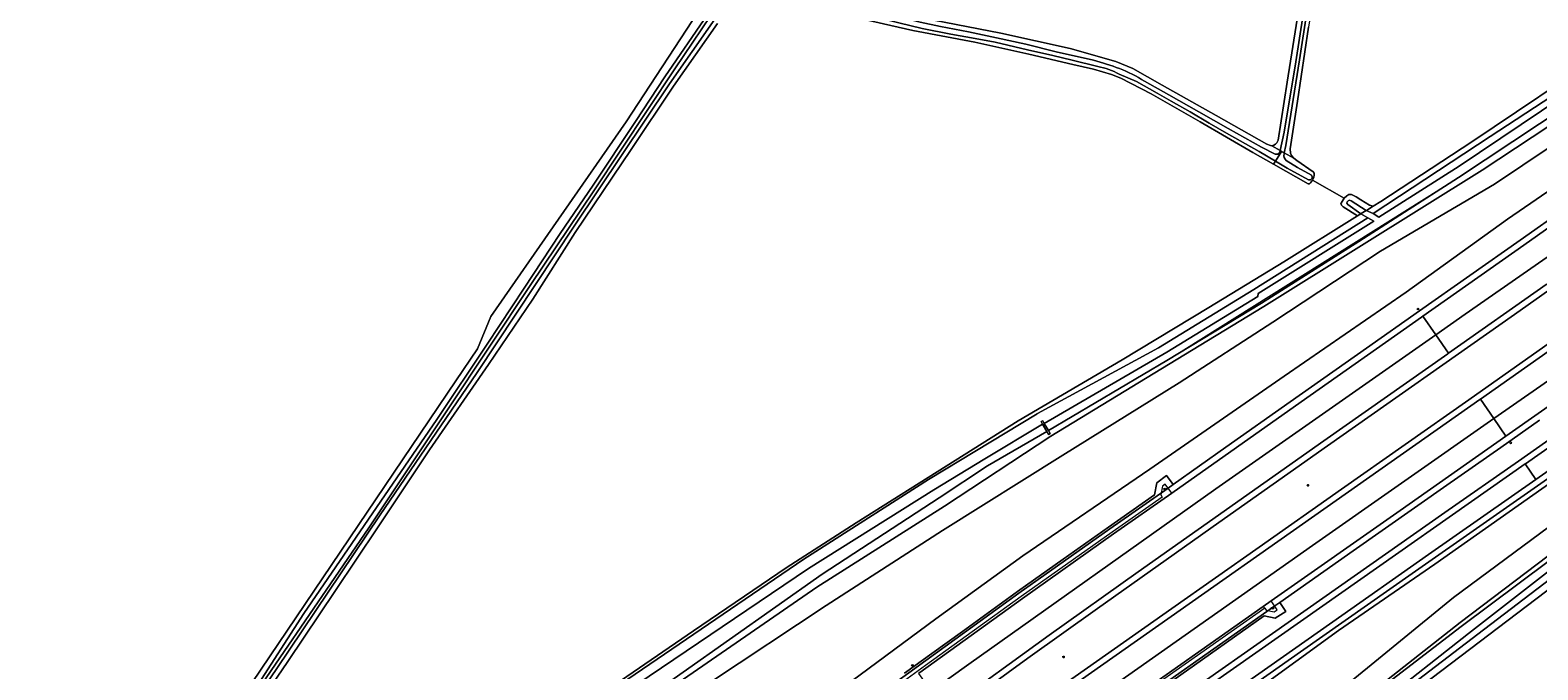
# Model space of a CAD drawing. Header units: metres. Extents: x 151448 to 154749, y 463108 to 465296.
# Tile 363 of 449: x 153305 to 153548, y 465046 to 465149. Entities that reach past the tile are written whole.
import ezdxf
from ezdxf.enums import TextEntityAlignment as Align

# ---------------------------------------------------------------- set-up
doc = ezdxf.new("R2010")
doc.units = ezdxf.units.M
doc.layers.get('0').update_dxf_attribs({"lineweight": 9})
for name, color, linetype, lineweight in [('B-PV-GK-BESCHOEIING-G', 253, 'Continuous', 9), ('B-PV-GR-BOUWLAND-GV', 253, 'Continuous', 9), ('B-PV-GR-GRAS-GV', 253, 'Continuous', 9), ('B-PV-GR-GROENVOORZIENING-GV', 253, 'Continuous', 9), ('B-PV-GW-TALUD_KRUIN-G', 253, 'Continuous', 9), ('B-PV-IE-MEUBILAIR-S', 253, 'Continuous', 9), ('B-PV-IE-TERREINAFSCHEIDING_KUNSTMATIG_HEKWERK-G', 253, 'Continuous', 9), ('B-PV-KW-KUNSTWERK_STUW-GV', 253, 'Continuous', 9), ('B-PV-OG-TERREIN_BEGROEID-GV', 253, 'Continuous', 9), ('B-PV-OG-TERREIN_ERF-GV', 253, 'Continuous', 9), ('B-PV-OG-TERREIN_OEVER-GV', 253, 'Continuous', 9), ('B-PV-OG-WATER-GV', 253, 'Continuous', 9), ('B-PV-OG-WATER_SLOOT-GV', 253, 'Continuous', 9), ('B-PV-RI-HWA_GOOT_LIJNGOOT-G', 253, 'Continuous', 9), ('B-PV-VH-GESLOTENVERHARDING-GV', 253, 'Continuous', 9)]:
    doc.layers.add(name, color=color, linetype=linetype, lineweight=lineweight)
doc.styles.add('NLCS-ISO', font='txt')

# ---------------------------------------------------------------- blocks, each defined once
blk = doc.blocks.new('SIE-MEUBILAIR_PAAL_HECTOMETER-SO')
blk.add_circle((0, 0), 0.75)
at = {"style": 'NLCS-ISO'}
blk.add_text('hm', height=0.75, dxfattribs=at).set_placement((0.2, 0.1), align=Align.MIDDLE_CENTER)
blk = doc.blocks.new('SIE-MEUBILAIR_PAAL_LICHTMAST-SO')
for points in [[(-0.6, 0), (-1, 0)], [(-0.7, 0.7), (-0.4, 0.4)], [(0, 1), (0, 0.6)], [(0.4, 0.4), (0.7, 0.7)], [(1, 0), (0.6, 0)], [(-0.7, -0.7), (-0.4, -0.4)], [(0, -0.6), (0, -1)], [(0.4, -0.4), (0.7, -0.7)]]:
    blk.add_lwpolyline(points)
blk.add_circle((0, 0), 0.5)
blk = doc.blocks.new('SIE-MEUBILAIR_PUT_KOLK-SO')
blk.add_ellipse((0, 0), major_axis=(1.25, 0), ratio=0.54)
at = {"style": 'NLCS-ISO'}
blk.add_text('klk', height=0.75, dxfattribs=at).set_placement((0, 0), align=Align.MIDDLE_CENTER)

msp = doc.modelspace()

# ---------------------------------------------------------------- linework, layer by layer
at = {"layer": 'B-PV-GK-BESCHOEIING-G', "flags": 128}
for points in [[(153469.15, 465084.579), (153488.3, 465095.892), (153535.402, 465125.463), (153593.262, 465164.111), (153640.624, 465201.649), (153646.624, 465207.251), (153648.502, 465209.283), (153650.335, 465211.356), (153652.123, 465213.467), (153653.865, 465215.617), (153664.056, 465229.251), (153673.444, 465242.271)], [(153468.477, 465085.731), (153488.284, 465097.262), (153502.96, 465106.261)], [(153458.885, 465079.996), (153468.222, 465085.58)], [(153468.882, 465084.422), (153459.292, 465078.846)]]:
    msp.add_lwpolyline(points, dxfattribs=at)
at = {"layer": 'B-PV-GR-BOUWLAND-GV', "flags": 128}
for points in [[(153535.475, 465294.866), (153532.376, 465277.568), (153529.37, 465259.43), (153526.456, 465241.425), (153524.503, 465230.144), (153522.383, 465217.054), (153519.933, 465203.451), (153517.47, 465188.319), (153515.452, 465176.774), (153513.444, 465164.19), (153511.16, 465149.771), (153509.375, 465137.819), (153508.194, 465130.113), (153508.241, 465129.44), (153508.41, 465129.047), (153508.777, 465128.607), (153509.306, 465128.232), (153511.949, 465126.416), (153512.08, 465126.172), (153512.11, 465125.907), (153512.036, 465125.488), (153511.821, 465125.046)], [(153511.821, 465125.046), (153516.955, 465122.135), (153517.344, 465122.535), (153517.691, 465122.734), (153518.142, 465122.725), (153518.873, 465122.351), (153519.614, 465121.892), (153520.324, 465121.413), (153521.027, 465121.004), (153521.589, 465120.827), (153522.858, 465121.616), (153537.542, 465131.228), (153559.353, 465145.895), (153561.058, 465155.509), (153563.376, 465170.615), (153565.756, 465185.565), (153567.841, 465199.169), (153570.862, 465216.147), (153573.135, 465230.433), (153575.663, 465247.469), (153578.604, 465264.487), (153581.2, 465281.656), (153583.137, 465294.866)]]:
    msp.add_lwpolyline(points, dxfattribs=at)
at = {"layer": 'B-PV-GR-GRAS-GV', "flags": 128}
for points in [[(153280.059, 464955.404), (153337.601, 465039.516), (153373.444, 465092.616), (153376.915, 465097.758), (153379.062, 465102.987), (153400.963, 465134.489), (153413.615, 465153.831), (153412.074, 465156.077), (153415.249, 465169.505), (153417.233, 465179.493), (153419.217, 465191.267), (153423.583, 465224.273), (153427.128, 465258.471), (153431.263, 465256.972), (153432.123, 465265.571), (153433.578, 465275.559), (153436.598, 465294.866)], [(153450.618, 465150.93), (153461.492, 465148.845), (153472.687, 465146.319), (153480.033, 465144.235), (153482.766, 465143.084), (153487.555, 465140.432), (153496.231, 465135.513), (153504.444, 465130.87), (153505.009, 465130.64), (153505.224, 465130.613), (153505.563, 465130.705), (153505.822, 465130.872), (153506.035, 465131.11), (153506.246, 465131.493), (153507.717, 465140.895), (153510.083, 465155.856)], [(153415.71, 465150.371), (153408.569, 465140.247), (153401.744, 465130.015), (153392.683, 465116.598), (153385.843, 465105.788), (153378.691, 465095.234), (153369.148, 465081.429), (153360.767, 465068.854), (153354.003, 465058.727), (153346.304, 465047.223), (153340.297, 465038.461), (153332.138, 465026.509), (153324.473, 465015.1), (153315.881, 465002.477), (153307.572, 464990.099), (153299.742, 464978.233)], [(153398.133, 465042.828), (153411.81, 465052.164), (153426.774, 465062.348), (153438.098, 465069.619), (153464.247, 465086.113), (153481.04, 465096.021), (153495.043, 465104.48), (153507.181, 465111.869), (153519.096, 465119.277), (153516.767, 465120.712), (153516.494, 465121.006), (153516.411, 465121.271), (153516.425, 465121.355), (153516.955, 465122.135), (153511.821, 465125.046), (153511.503, 465124.601), (153511.305, 465124.472), (153511.125, 465124.46), (153505.512, 465127.661), (153502.2, 465129.55), (153493.643, 465134.489), (153485.771, 465139.028), (153480.836, 465141.522), (153479.322, 465142.141), (153476.418, 465143.018), (153473.09, 465143.776), (153466.005, 465145.449), (153457.258, 465147.376), (153447.253, 465149.243), (153437.054, 465151.58)]]:
    msp.add_lwpolyline(points, dxfattribs=at)
at = {"layer": 'B-PV-GR-GROENVOORZIENING-GV', "flags": 128}
for points in [[(153521.589, 465120.827), (153520.679, 465120.261), (153520.496, 465120.147), (153521.608, 465119.666), (153540.52, 465132.102), (153559.061, 465144.217), (153559.353, 465145.895), (153537.542, 465131.228), (153522.858, 465121.616)], [(153510.627, 465029.392), (153510.71, 465029.299), (153510.439, 465029.061), (153510.348, 465029.162), (153497.015, 465018.488), (153497.171, 465017.388), (153529.565, 465043.389), (153581.608, 465082.886), (153581.411, 465082.945), (153581.124, 465082.927), (153580.556, 465083.262), (153569.805, 465075.273), (153555.55, 465064.631), (153538.522, 465051.654), (153523.007, 465039.764)]]:
    msp.add_lwpolyline(points, close=True, dxfattribs=at)
for points in [[(153558.228, 465139.235), (153539.234, 465126.674), (153519.719, 465114.511), (153503.95, 465104.632), (153488.537, 465095.258), (153469.537, 465083.656), (153452.363, 465072.367), (153431.736, 465059.22), (153403.265, 465039.589), (153393.288, 465032.168), (153371.873, 465016.287), (153361.961, 465008.965), (153349.224, 464998.434), (153339.775, 464990.489), (153325.077, 464979.044), (153316.511, 464971.146), (153306.352, 464960.907), (153297.313, 464951.283)], [(153559.363, 465136.558), (153541.225, 465124.397), (153522.824, 465113.59), (153505.401, 465102.102), (153490.261, 465092.255), (153471.501, 465080.596), (153452.035, 465068.418), (153433.224, 465056.275), (153414.582, 465043.883), (153397.121, 465032.071), (153380.047, 465019.18), (153362.722, 465005.558), (153345.689, 464991.435), (153328.674, 464977.528), (153318.638, 464969.129), (153306.903, 464956.67), (153290.206, 464938.659)], [(153290.206, 464938.659), (153306.903, 464956.67), (153318.638, 464969.129), (153328.674, 464977.528), (153345.689, 464991.435), (153362.722, 465005.558), (153380.047, 465019.18), (153397.121, 465032.071), (153414.582, 465043.883), (153433.224, 465056.275), (153452.035, 465068.418), (153471.501, 465080.596), (153490.261, 465092.255), (153505.401, 465102.102), (153522.824, 465113.59), (153541.225, 465124.397), (153559.363, 465136.558)], [(153587.287, 465133.659), (153544.442, 465103.34), (153514.231, 465082.074), (153496.676, 465069.681), (153477.056, 465055.79), (153465.84, 465047.748), (153451.103, 465037.052)], [(153451.103, 465037.052), (153465.84, 465047.748), (153477.056, 465055.79), (153496.676, 465069.681), (153514.231, 465082.074), (153544.442, 465103.34), (153587.287, 465133.659)], [(153300.222, 464917.865), (153306.936, 464926.374), (153314.196, 464934.171), (153321.055, 464942.176), (153329.092, 464950.339), (153336.586, 464958.221), (153344.692, 464966.409), (153351.814, 464973.91), (153366.457, 464987.685), (153379.511, 464998.704), (153406.766, 465021.844), (153421.156, 465032.331), (153436.045, 465043.064), (153450.952, 465054.138), (153465.028, 465064.332), (153485.533, 465078.306), (153507.216, 465093.367), (153526.957, 465106.935), (153543.291, 465118.728), (153559.095, 465129.564)], [(153559.095, 465129.564), (153543.291, 465118.728), (153526.957, 465106.935), (153507.216, 465093.367), (153485.533, 465078.306), (153465.028, 465064.332), (153450.952, 465054.138), (153436.045, 465043.064), (153421.156, 465032.331), (153406.766, 465021.844), (153379.511, 464998.704), (153366.457, 464987.685), (153351.814, 464973.91), (153344.692, 464966.409), (153336.586, 464958.221), (153329.092, 464950.339), (153321.055, 464942.176), (153314.196, 464934.171), (153306.936, 464926.374), (153300.222, 464917.865)], [(153445.896, 465045.32), (153450.325, 465048.53), (153455.257, 465052.095), (153464.172, 465058.539), (153471.511, 465063.754), (153478.849, 465068.968), (153486.311, 465074.192), (153486.68, 465076.116), (153488.231, 465077.279), (153489.319, 465075.848), (153497.836, 465081.859), (153508.224, 465089.191), (153520.549, 465097.873), (153529.117, 465103.907), (153537.239, 465109.624), (153545.361, 465115.341), (153560.352, 465125.938)], [(153448.377, 465045.462), (153464.949, 465057.435), (153479.641, 465067.872), (153489.078, 465074.454), (153509.96, 465089.192), (153529.448, 465102.917), (153529.656, 465103.064), (153545.937, 465114.524), (153562.176, 465126.003)], [(153560.352, 465125.938), (153545.361, 465115.341), (153537.239, 465109.624), (153529.117, 465103.907), (153520.549, 465097.873), (153508.224, 465089.191), (153497.836, 465081.859)], [(153400.027, 465043.551), (153429.644, 465063.779), (153449.792, 465076.649), (153467.312, 465087.259), (153467.395, 465087.304), (153486.963, 465097.932), (153502.323, 465107.378), (153520.771, 465118.984), (153519.637, 465119.613), (153519.096, 465119.277), (153507.181, 465111.869), (153495.043, 465104.48), (153481.04, 465096.021), (153464.247, 465086.113), (153438.098, 465069.619), (153426.774, 465062.348), (153411.81, 465052.164), (153398.133, 465042.828)], [(153355.994, 464935.825), (153370.496, 464948.536), (153377.067, 464953.696), (153396.362, 464967.767), (153502.233, 465042.214), (153515.997, 465052.211), (153531.596, 465062.943), (153602.185, 465112.731), (153601.754, 465113.325), (153584.249, 465100.989)], [(153602.185, 465112.731), (153531.596, 465062.943), (153515.997, 465052.211), (153502.233, 465042.214), (153502.579, 465041.723), (153396.712, 464967.279), (153377.429, 464953.217), (153370.879, 464948.074), (153356.391, 464935.375)], [(153470.581, 465042.754), (153489.115, 465055.799), (153503.225, 465065.731), (153516.486, 465075.066), (153537.09, 465089.56), (153567.663, 465111.119)], [(153567.663, 465111.119), (153537.09, 465089.56), (153516.486, 465075.066), (153503.225, 465065.731), (153489.115, 465055.799), (153470.581, 465042.754)], [(153549.581, 465108.181), (153533.801, 465097.072), (153533.653, 465096.968), (153513.655, 465082.891), (153483.677, 465061.733), (153469.273, 465051.474), (153452.651, 465039.413)], [(153302.483, 464896.135), (153307.325, 464902.551), (153308.948, 464904.702), (153316.357, 464914.094), (153324.062, 464923.173), (153331.129, 464931.107), (153338.432, 464938.83), (153346.666, 464947.101), (153354.454, 464954.519), (153363, 464962.188), (153372.548, 464970.388), (153377.633, 464974.53), (153382.201, 464978.251), (153392.775, 464986.305), (153409.561, 464998.529), (153432.782, 465015.033), (153457.516, 465032.351), (153461.801, 465035.351), (153538.869, 465089.589), (153538.941, 465089.64), (153555.562, 465101.33)], [(153559.268, 465095.055), (153543.07, 465083.67), (153525.953, 465071.638), (153505.133, 465057.04), (153503.862, 465056.144), (153477.269, 465037.381)], [(153480.456, 465033.038), (153513.47, 465056.235), (153546.174, 465079.183), (153546.208, 465079.207), (153562.473, 465090.614)], [(153564.147, 465088.049), (153547.906, 465076.678), (153530.528, 465064.511), (153515.086, 465053.636), (153466.723, 465019.642), (153466.655, 465019.594), (153449.875, 465007.788), (153419.333, 464986.248), (153394.128, 464968.349), (153386.313, 464962.642), (153382.865, 464960.125), (153375.041, 464954.203), (153366.47, 464947.355), (153358.093, 464940.169), (153349.794, 464932.731), (153341.793, 464924.94), (153334.593, 464917.352), (153327.223, 464909.087), (153320.219, 464900.64), (153316.414, 464895.629), (153313.649, 464891.987), (153306.105, 464881.513), (153299.113, 464870.772)], [(153477.845, 465036.564), (153504.438, 465055.327), (153505.707, 465056.222), (153506.515, 465056.788), (153518.389, 465065.113), (153533.501, 465075.721), (153542.221, 465081.851), (153548.462, 465086.237)], [(153548.462, 465086.237), (153542.221, 465081.851), (153533.501, 465075.721), (153518.389, 465065.113), (153506.515, 465056.788), (153507.519, 465055.316), (153505.802, 465054.217), (153504.014, 465054.583), (153487.935, 465043.257)], [(153494.674, 465044.25), (153502.799, 465049.96), (153518.543, 465061.019), (153533.218, 465071.318), (153545.082, 465079.639), (153557.659, 465088.459)], [(153557.659, 465088.459), (153545.082, 465079.639), (153533.218, 465071.318), (153518.543, 465061.019), (153502.799, 465049.96), (153494.674, 465044.25)], [(153568.211, 465082.484), (153534.62, 465057.599), (153505.92, 465034.132), (153470.909, 465005.934), (153437.601, 464979.885), (153416.661, 464962.611), (153398.072, 464947.313), (153385.364, 464936.519), (153374.557, 464926.934), (153365.797, 464918.793), (153357.221, 464909.224), (153348.202, 464898.774), (153340.393, 464888.027), (153327.935, 464870.535), (153318.866, 464859.818)], [(153318.866, 464859.818), (153327.935, 464870.535), (153340.393, 464888.027), (153348.202, 464898.774), (153357.221, 464909.224), (153365.797, 464918.793), (153374.557, 464926.934), (153385.364, 464936.519), (153398.072, 464947.313), (153416.661, 464962.611), (153437.601, 464979.885), (153470.909, 465005.934), (153505.92, 465034.132), (153534.62, 465057.599), (153568.211, 465082.484)], [(153497.836, 465081.859), (153489.319, 465075.848), (153488.505, 465075.273), (153479.065, 465068.69), (153464.367, 465058.248), (153447.79, 465046.271), (153447.552, 465046.098), (153439.456, 465040.202)], [(153439.456, 465040.202), (153447.552, 465046.098), (153447.79, 465046.271), (153464.367, 465058.248), (153479.065, 465068.69), (153488.505, 465075.273), (153489.319, 465075.848), (153488.231, 465077.279), (153486.68, 465076.116), (153486.311, 465074.192), (153478.849, 465068.968), (153471.511, 465063.754), (153464.172, 465058.539), (153455.257, 465052.095), (153450.325, 465048.53), (153445.896, 465045.32)], [(153550.84, 465077.511), (153527.918, 465061.45), (153509.891, 465048.764), (153474.853, 465024.14)], [(153474.853, 465024.14), (153509.891, 465048.764), (153527.918, 465061.45), (153550.84, 465077.511)], [(153329.468, 464859.894), (153332.096, 464863.794), (153329.085, 464865.978), (153344.831, 464888.031), (153349.786, 464894.704), (153354.928, 464901.064), (153360.217, 464907.187), (153368.605, 464915.819), (153377.614, 464924.887), (153388.191, 464934.657), (153399.825, 464944.556), (153411.082, 464953.865), (153441.498, 464978.815), (153473.145, 465003.598), (153508.113, 465031.812), (153535.662, 465053.543), (153564.113, 465075.089)], [(153487.935, 465043.257), (153504.014, 465054.583), (153505.802, 465054.217), (153507.519, 465055.316), (153506.515, 465056.788), (153505.707, 465056.222), (153504.438, 465055.327), (153477.845, 465036.564)]]:
    msp.add_lwpolyline(points, dxfattribs=at)
at = {"layer": 'B-PV-GW-TALUD_KRUIN-G', "flags": 128}
msp.add_lwpolyline([(153602.185, 465112.731), (153531.596, 465062.943), (153515.997, 465052.211), (153502.233, 465042.214), (153502.579, 465041.723), (153396.712, 464967.279), (153377.429, 464953.217), (153370.879, 464948.074), (153356.391, 464935.375)], dxfattribs=at)
at = {"layer": 'B-PV-IE-TERREINAFSCHEIDING_KUNSTMATIG_HEKWERK-G', "flags": 128}
for points in [[(153581.608, 465082.886), (153529.565, 465043.389), (153497.171, 465017.388)], [(153440.266, 465070.986), (153438.548, 465069.939), (153437.508, 465069.24)]]:
    msp.add_lwpolyline(points, dxfattribs=at)
at = {"layer": 'B-PV-KW-KUNSTWERK_STUW-GV', "flags": 128}
msp.add_lwpolyline([(153469.15, 465084.579), (153468.477, 465085.731), (153468.233, 465086.148), (153467.979, 465086.007), (153468.222, 465085.58), (153468.882, 465084.422), (153469.174, 465083.909), (153469.438, 465084.088)], close=True, dxfattribs=at)
at = {"layer": 'B-PV-OG-TERREIN_BEGROEID-GV', "flags": 128}
for points in [[(153413.615, 465153.831), (153400.963, 465134.489), (153379.062, 465102.987), (153376.915, 465097.758), (153373.444, 465092.616), (153337.601, 465039.516), (153280.059, 464955.404)], [(153303.34, 464987.358), (153309.848, 464997.095), (153318.124, 465009.367), (153327.59, 465023.199), (153334.29, 465033.273), (153342.014, 465044.395), (153348.84, 465054.969), (153355.346, 465064.396), (153362.581, 465075.049), (153370.37, 465086.361), (153378.473, 465098.54), (153384.434, 465107.613), (153390.257, 465116.409), (153395.634, 465124.216), (153402.445, 465134.529), (153407.188, 465141.734), (153414.158, 465151.914)]]:
    msp.add_lwpolyline(points, dxfattribs=at)
at = {"layer": 'B-PV-OG-TERREIN_ERF-GV', "flags": 128}
msp.add_lwpolyline([(153581.608, 465082.886), (153529.565, 465043.389), (153497.171, 465017.388), (153497.212, 465017.095), (153496.889, 465016.258), (153496.626, 465015.439), (153496.369, 465014.627), (153495.959, 465013.398), (153495.29, 465011.879), (153494.262, 465010.26), (153485.374, 464997.28), (153470.867, 464975.883), (153457.643, 464955.888), (153438.989, 464928.055), (153433.659, 464920.365)], dxfattribs=at)
at = {"layer": 'B-PV-OG-TERREIN_OEVER-GV', "flags": 128}
for points in [[(153510.083, 465155.856), (153507.717, 465140.895), (153506.246, 465131.493), (153506.035, 465131.11), (153505.822, 465130.872), (153505.563, 465130.705), (153505.224, 465130.613), (153506.598, 465129.837), (153507.254, 465132.821), (153509.11, 465144.208), (153512.174, 465164.096)], [(153512.1, 465159.902), (153509.708, 465144.49), (153507.495, 465130.655), (153507.256, 465129.466), (153508.777, 465128.607), (153508.41, 465129.047), (153508.241, 465129.44), (153508.194, 465130.113), (153509.375, 465137.819), (153511.16, 465149.771)], [(153477.136, 465143.453), (153472.963, 465144.473), (153469.885, 465145.215), (153465.764, 465146.117), (153460.567, 465147.349), (153457.345, 465147.94), (153453.383, 465148.664), (153448.781, 465149.562), (153444.98, 465150.47), (153440.474, 465151.645), (153436.671, 465152.384), (153431.903, 465153.427), (153428.715, 465154.161), (153426.882, 465154.573)], [(153427.101, 465155.582), (153433.427, 465154.233), (153440.297, 465152.608), (153446.015, 465151.204), (153448.437, 465150.586), (153451.726, 465149.91), (153456.235, 465149.021), (153460.785, 465148.09), (153465.495, 465147.056), (153470.38, 465145.811), (153476.444, 465144.429)], [(153414.158, 465151.914), (153407.188, 465141.734), (153402.445, 465134.529), (153395.634, 465124.216), (153390.257, 465116.409), (153384.434, 465107.613), (153378.473, 465098.54), (153370.37, 465086.361), (153362.581, 465075.049), (153355.346, 465064.396), (153348.84, 465054.969), (153342.014, 465044.395), (153334.29, 465033.273), (153327.59, 465023.199), (153318.124, 465009.367), (153309.848, 464997.095), (153303.34, 464987.358)], [(153278.603, 464950.518), (153281.903, 464955.278), (153291.542, 464969.003), (153302.841, 464985.567), (153313.085, 465000.781), (153321.078, 465012.466), (153331.263, 465027.728), (153344.981, 465047.792), (153359.344, 465068.842), (153372.073, 465087.901), (153385.521, 465108.208), (153395.734, 465123.311), (153408.778, 465143.037), (153414.614, 465151.657)], [(153415.25, 465151.096), (153407.965, 465140.65), (153392.525, 465117.624), (153376.863, 465093.974), (153361.107, 465070.778), (153344.518, 465046.096), (153329.626, 465024.195), (153321.616, 465012.365), (153306.564, 464990.215), (153291.278, 464967.736), (153279.489, 464950.496)], [(153299.742, 464978.233), (153307.572, 464990.099), (153315.881, 465002.477), (153324.473, 465015.1), (153332.138, 465026.509), (153340.297, 465038.461), (153346.304, 465047.223), (153354.003, 465058.727), (153360.767, 465068.854), (153369.148, 465081.429), (153378.691, 465095.234), (153385.843, 465105.788), (153392.683, 465116.598), (153401.744, 465130.015), (153408.569, 465140.247), (153415.71, 465150.371)], [(153437.054, 465151.58), (153447.253, 465149.243), (153457.258, 465147.376), (153466.005, 465145.449), (153473.09, 465143.776), (153476.418, 465143.018), (153479.322, 465142.141), (153480.836, 465141.522), (153485.771, 465139.028), (153493.643, 465134.489), (153502.2, 465129.55), (153505.512, 465127.661), (153505.817, 465128.134), (153503.194, 465129.666), (153497.902, 465132.65), (153495.13, 465134.268), (153492.036, 465136.122), (153488.958, 465137.807), (153486.719, 465139.107), (153483.357, 465140.981), (153480.578, 465142.209)], [(153506.542, 465129.578), (153506.598, 465129.837), (153505.224, 465130.613), (153505.009, 465130.64), (153504.444, 465130.87), (153496.231, 465135.513), (153487.555, 465140.432), (153482.766, 465143.084), (153480.033, 465144.235), (153472.687, 465146.319), (153461.492, 465148.845), (153450.618, 465150.93)], [(153559.998, 465144.071), (153560.389, 465146.592), (153560.053, 465146.366), (153559.859, 465146.235), (153559.353, 465145.895), (153559.061, 465144.217), (153540.52, 465132.102), (153521.608, 465119.666), (153522.506, 465119.092), (153535.49, 465127.325), (153558.846, 465142.982), (153559.352, 465143.32)], [(153561.553, 465142.813), (153535.402, 465125.463), (153519.297, 465115.131), (153503.601, 465105.186), (153488.3, 465095.892), (153469.15, 465084.579), (153469.438, 465084.088), (153469.174, 465083.909), (153468.882, 465084.422), (153459.292, 465078.846), (153451.5, 465073.684), (153432.612, 465061.36), (153402.666, 465040.22)], [(153484.666, 465141.04), (153488.614, 465138.86), (153493.453, 465136.098), (153498.183, 465133.413), (153503.567, 465130.36), (153505.788, 465129.257)], [(153297.313, 464951.283), (153306.352, 464960.907), (153316.511, 464971.146), (153325.077, 464979.044), (153339.775, 464990.489), (153349.224, 464998.434), (153361.961, 465008.965), (153371.873, 465016.287), (153393.288, 465032.168), (153403.265, 465039.589), (153431.736, 465059.22), (153452.363, 465072.367), (153469.537, 465083.656), (153488.537, 465095.258), (153503.95, 465104.632), (153519.719, 465114.511), (153539.234, 465126.674), (153558.228, 465139.235)], [(153511.167, 465125.126), (153507.747, 465127.007), (153505.817, 465128.134), (153505.512, 465127.661), (153511.125, 465124.46), (153511.305, 465124.472), (153511.503, 465124.601), (153511.821, 465125.046), (153512.036, 465125.488), (153512.11, 465125.907), (153512.08, 465126.172), (153511.949, 465126.416), (153509.306, 465128.232), (153508.777, 465128.607)], [(153508.777, 465128.607), (153507.256, 465129.466), (153507.221, 465129.295)], [(153507.559, 465128.229), (153509.388, 465127.114), (153511.636, 465125.864)], [(153400.644, 465042.16), (153430.413, 465062.27), (153450.624, 465075.003), (153458.885, 465079.996), (153468.222, 465085.58), (153467.979, 465086.007), (153468.233, 465086.148), (153468.477, 465085.731), (153488.284, 465097.262), (153502.96, 465106.261), (153503.052, 465106.712), (153521.735, 465118.405), (153520.771, 465118.984), (153502.323, 465107.378), (153486.963, 465097.932), (153467.395, 465087.304), (153467.312, 465087.259), (153449.792, 465076.649), (153429.644, 465063.779), (153400.027, 465043.551)], [(153564.113, 465075.089), (153535.662, 465053.543), (153508.113, 465031.812)], [(153518.193, 465039.296), (153535.847, 465052.864), (153563.727, 465073.717)]]:
    msp.add_lwpolyline(points, dxfattribs=at)
at = {"layer": 'B-PV-OG-TERREIN_OEVER-GV'}
for points in [[(153476.444, 465144.429, -0.036104), (153480.629, 465143.08)], [(153480.578, 465142.209, 0.065361), (153477.136, 465143.453)], [(153480.629, 465143.08, -0.0523062), (153484.666, 465141.04)], [(153505.788, 465129.257, 0.3661228), (153506.542, 465129.578)], [(153507.221, 465129.295, 0.2381289), (153507.559, 465128.229)], [(153511.636, 465125.864, -0.8098535), (153511.167, 465125.126)]]:
    msp.add_lwpolyline(points, format="xyb", dxfattribs=at)
at = {"layer": 'B-PV-OG-TERREIN_OEVER-GV', "flags": 128}
for points in [[(153519.096, 465119.277), (153519.637, 465119.613), (153517.517, 465121.101), (153517.359, 465121.341), (153517.41, 465121.545), (153517.58, 465121.731), (153517.785, 465121.832), (153518.066, 465121.729), (153520.496, 465120.147), (153520.679, 465120.261), (153521.589, 465120.827), (153521.027, 465121.004), (153520.324, 465121.413), (153519.614, 465121.892), (153518.873, 465122.351), (153518.142, 465122.725), (153517.691, 465122.734), (153517.344, 465122.535), (153516.955, 465122.135), (153516.425, 465121.355), (153516.411, 465121.271), (153516.494, 465121.006), (153516.767, 465120.712)], [(153510.375, 465029.671), (153510.627, 465029.392), (153523.007, 465039.764), (153538.522, 465051.654), (153555.55, 465064.631), (153569.805, 465075.273), (153580.556, 465083.262), (153581.124, 465082.927), (153581.411, 465082.945), (153581.608, 465082.886), (153581.824, 465083.051), (153581.52, 465083.216), (153580.944, 465083.556), (153580.184, 465083.878), (153579.789, 465083.588), (153579.794, 465083.586), (153569.576, 465076.026), (153569.775, 465075.772), (153569.496, 465075.584), (153568.949, 465076.293), (153566.086, 465074.266), (153559.319, 465069.088), (153537.032, 465051.729), (153522.527, 465040.313)]]:
    msp.add_lwpolyline(points, close=True, dxfattribs=at)
at = {"layer": 'B-PV-OG-WATER-GV', "flags": 128}
for points in [[(153558.846, 465142.982), (153535.49, 465127.325), (153522.506, 465119.092), (153521.608, 465119.666), (153520.496, 465120.147), (153519.678, 465119.639), (153519.637, 465119.613), (153520.771, 465118.984), (153521.735, 465118.405), (153503.052, 465106.712), (153502.96, 465106.261), (153488.284, 465097.262), (153468.477, 465085.731), (153469.15, 465084.579), (153488.3, 465095.892), (153503.601, 465105.186), (153519.297, 465115.131), (153535.402, 465125.463), (153561.553, 465142.813)], [(153402.666, 465040.22), (153432.612, 465061.36), (153451.5, 465073.684), (153459.292, 465078.846), (153468.882, 465084.422), (153468.222, 465085.58), (153458.885, 465079.996), (153450.624, 465075.003), (153430.413, 465062.27), (153400.644, 465042.16)]]:
    msp.add_lwpolyline(points, dxfattribs=at)
msp.add_lwpolyline([(153566.086, 465074.266), (153568.949, 465076.293), (153568.282, 465077.156), (153563.727, 465073.717), (153535.847, 465052.864), (153518.193, 465039.296), (153508.738, 465031.487), (153510.375, 465029.671), (153522.527, 465040.313), (153537.032, 465051.729), (153559.319, 465069.088)], close=True, dxfattribs=at)
at = {"layer": 'B-PV-OG-WATER_SLOOT-GV', "flags": 128}
for points in [[(153534.073, 465294.866), (153531.154, 465278.52), (153526.794, 465251.673), (153523.224, 465230.317), (153519.371, 465206.65), (153515.505, 465183.927), (153512.174, 465164.096), (153509.11, 465144.208), (153507.254, 465132.821), (153506.598, 465129.837), (153506.829, 465129.707)], [(153506.829, 465129.707), (153507.256, 465129.466), (153507.495, 465130.655), (153509.708, 465144.49), (153512.1, 465159.902), (153515.799, 465181.521), (153519.688, 465205.332), (153523.546, 465228.346), (153528.04, 465255.385), (153531.723, 465278.512), (153533.701, 465290.168), (153534.5, 465294.866)], [(153426.882, 465154.573), (153428.715, 465154.161), (153431.903, 465153.427), (153436.671, 465152.384), (153440.474, 465151.645), (153444.98, 465150.47), (153448.781, 465149.562), (153453.383, 465148.664), (153457.345, 465147.94), (153460.567, 465147.349), (153465.764, 465146.117), (153469.885, 465145.215), (153472.963, 465144.473), (153477.136, 465143.453)], [(153476.444, 465144.429), (153470.38, 465145.811), (153465.495, 465147.056), (153460.785, 465148.09), (153456.235, 465149.021), (153451.726, 465149.91), (153448.437, 465150.586), (153446.015, 465151.204), (153440.297, 465152.608), (153433.427, 465154.233), (153427.101, 465155.582)], [(153414.614, 465151.657), (153408.778, 465143.037), (153395.734, 465123.311), (153385.521, 465108.208), (153372.073, 465087.901), (153359.344, 465068.842), (153344.981, 465047.792), (153331.263, 465027.728), (153321.078, 465012.466), (153313.085, 465000.781), (153302.841, 464985.567), (153291.542, 464969.003), (153281.903, 464955.278), (153278.603, 464950.518)], [(153279.489, 464950.496), (153291.278, 464967.736), (153306.564, 464990.215), (153321.616, 465012.365), (153329.626, 465024.195), (153344.518, 465046.096), (153361.107, 465070.778), (153376.863, 465093.974), (153392.525, 465117.624), (153407.965, 465140.65), (153415.25, 465151.096)], [(153480.578, 465142.209), (153483.357, 465140.981), (153486.719, 465139.107), (153488.958, 465137.807), (153492.036, 465136.122), (153495.13, 465134.268), (153497.902, 465132.65), (153503.194, 465129.666), (153505.817, 465128.134), (153506.829, 465129.707), (153506.598, 465129.837)], [(153505.788, 465129.257), (153503.567, 465130.36), (153498.183, 465133.413), (153493.453, 465136.098), (153488.614, 465138.86), (153484.666, 465141.04)], [(153507.221, 465129.295), (153507.256, 465129.466), (153506.829, 465129.707), (153505.817, 465128.134), (153507.747, 465127.007), (153511.167, 465125.126)], [(153506.598, 465129.837), (153506.542, 465129.578)], [(153511.636, 465125.864), (153509.388, 465127.114), (153507.559, 465128.229)]]:
    msp.add_lwpolyline(points, dxfattribs=at)
at = {"layer": 'B-PV-OG-WATER_SLOOT-GV'}
for points in [[(153480.629, 465143.08, 0.036104), (153476.444, 465144.429)], [(153477.136, 465143.453, -0.065361), (153480.578, 465142.209)], [(153484.666, 465141.04, 0.0523062), (153480.629, 465143.08)], [(153506.542, 465129.578, -0.3661228), (153505.788, 465129.257)], [(153507.559, 465128.229, -0.2381289), (153507.221, 465129.295)], [(153511.167, 465125.126, 0.8098535), (153511.636, 465125.864)]]:
    msp.add_lwpolyline(points, format="xyb", dxfattribs=at)
at = {"layer": 'B-PV-OG-WATER_SLOOT-GV', "flags": 128}
msp.add_lwpolyline([(153520.496, 465120.147), (153518.066, 465121.729), (153517.785, 465121.832), (153517.58, 465121.731), (153517.41, 465121.545), (153517.359, 465121.341), (153517.517, 465121.101), (153519.637, 465119.613), (153519.678, 465119.639)], close=True, dxfattribs=at)
at = {"layer": 'B-PV-RI-HWA_GOOT_LIJNGOOT-G', "flags": 128}
for points in [[(153489.078, 465074.454), (153488.036, 465075.883), (153487.589, 465075.548), (153487.323, 465074.16), (153487.516, 465073.815), (153479.425, 465068.151), (153464.755, 465057.726), (153449.318, 465046.569), (153439.827, 465039.679), (153430.193, 465032.533), (153420.626, 465025.222), (153411.152, 465017.762), (153402.007, 465010.428), (153382.551, 464994.623), (153364.713, 464978.664), (153355.966, 464970.417), (153347.942, 464962.601), (153340.328, 464954.944), (153332.736, 464947.102), (153325.419, 464939.2), (153318.42, 464931.193), (153311.713, 464923.232), (153304.873, 464914.622), (153298.355, 464906.103)], [(153504.109, 465055.873), (153504.32, 465055.541), (153505.605, 465055.278), (153506.113, 465055.603), (153505.133, 465057.04)], [(153504.109, 465055.873), (153445.376, 465014.511), (153423.325, 464998.934), (153407.243, 464987.446), (153393.076, 464976.973), (153384.324, 464970.21), (153376.027, 464963.428), (153368.038, 464956.519), (153360.1, 464949.39), (153352.329, 464942.053), (153348.781, 464938.565)], [(153504.109, 465055.873), (153503.862, 465056.144)]]:
    msp.add_lwpolyline(points, dxfattribs=at)
at = {"layer": 'B-PV-VH-GESLOTENVERHARDING-GV', "flags": 128}
for points in [[(153610.831, 465161.196), (153608.177, 465159.124), (153598.284, 465151.735), (153582.482, 465140.421), (153578.61, 465137.655), (153562.176, 465126.003), (153545.937, 465114.524), (153529.656, 465103.064), (153531.738, 465100.054), (153536.485, 465103.381), (153567.221, 465124.795), (153596.847, 465146.105), (153613.074, 465158.212)], [(153533.801, 465097.072), (153549.581, 465108.181), (153566.472, 465120.123), (153586.704, 465134.472), (153592.264, 465138.418), (153602.245, 465145.641), (153612.53, 465153.323), (153615.196, 465155.389), (153613.074, 465158.212), (153596.847, 465146.105), (153567.221, 465124.795), (153536.485, 465103.381), (153531.738, 465100.054)], [(153620.606, 465148.193), (153612.741, 465142.159), (153602.27, 465134.481), (153591.985, 465127.107), (153555.562, 465101.33), (153538.941, 465089.64), (153541.118, 465086.493), (153552.418, 465094.402), (153583.729, 465116.511), (153614.245, 465138.598), (153622.848, 465145.21)], [(153543.07, 465083.67), (153559.268, 465095.055), (153596.409, 465121.132), (153598.446, 465122.199), (153613.263, 465132.811), (153618.273, 465136.449), (153619.624, 465137.384), (153619.164, 465138.065), (153624.838, 465142.563), (153622.848, 465145.21), (153614.245, 465138.598), (153583.729, 465116.511), (153552.418, 465094.402), (153541.118, 465086.493)], [(153546.174, 465079.183), (153547.906, 465076.678), (153564.147, 465088.049), (153600.908, 465113.95), (153611.635, 465121.614), (153621.929, 465129.199), (153630.183, 465135.452), (153628.357, 465137.881), (153620.166, 465131.657), (153609.761, 465123.981), (153599.396, 465116.572), (153562.473, 465090.614), (153546.208, 465079.207)], [(153529.656, 465103.064), (153529.448, 465102.917), (153509.96, 465089.192), (153489.078, 465074.454), (153479.641, 465067.872), (153464.949, 465057.435), (153448.377, 465045.462), (153448.141, 465045.29), (153450.224, 465042.416), (153456.273, 465046.819), (153496.199, 465075.142), (153531.738, 465100.054)], [(153452.486, 465039.293), (153452.651, 465039.413), (153469.273, 465051.474), (153483.677, 465061.733), (153513.655, 465082.891), (153533.653, 465096.968), (153533.801, 465097.072), (153531.738, 465100.054), (153496.199, 465075.142), (153456.273, 465046.819), (153450.224, 465042.416)], [(153538.941, 465089.64), (153538.869, 465089.589), (153461.801, 465035.351), (153457.516, 465032.351), (153459.782, 465029.223), (153470.678, 465036.961), (153511.802, 465065.975), (153541.118, 465086.493)], [(153461.772, 465026.476), (153477.269, 465037.381), (153503.862, 465056.144), (153505.133, 465057.04), (153525.953, 465071.638), (153543.07, 465083.67), (153541.118, 465086.493), (153511.802, 465065.975), (153470.678, 465036.961), (153459.782, 465029.223)], [(153466.723, 465019.642), (153515.086, 465053.636), (153530.528, 465064.511), (153547.906, 465076.678), (153546.174, 465079.183), (153513.47, 465056.235), (153480.456, 465033.038), (153464.935, 465022.11)]]:
    msp.add_lwpolyline(points, close=True, dxfattribs=at)

# ---------------------------------------------------------------- block references
at = {"layer": 'B-PV-IE-MEUBILAIR-S', "xscale": 0.2, "yscale": 0.2, "zscale": 0.2}
for name, p in [('SIE-MEUBILAIR_PAAL_HECTOMETER-SO', (153528.858, 465104.218)), ('SIE-MEUBILAIR_PAAL_HECTOMETER-SO', (153543.828, 465082.574)), ('SIE-MEUBILAIR_PUT_KOLK-SO', (153488.019, 465075.119)), ('SIE-MEUBILAIR_PAAL_LICHTMAST-SO', (153511.073, 465075.698)), ('SIE-MEUBILAIR_PUT_KOLK-SO', (153505.345, 465055.847)), ('SIE-MEUBILAIR_PAAL_LICHTMAST-SO', (153471.595, 465047.961)), ('SIE-MEUBILAIR_PAAL_HECTOMETER-SO', (153447.191, 465046.602))]:
    msp.add_blockref(name, p, dxfattribs=at)

doc.saveas('drawing.dxf')
